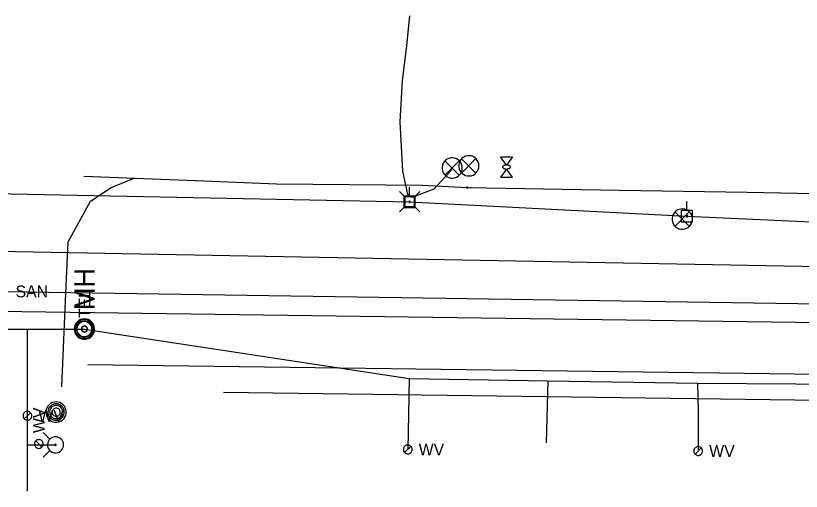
# Model space of a CAD drawing. Extents: x 600849 to 606371, y 330010 to 403088.
# Drawn here: x 604429.9 to 604685.3, y 332655.1 to 332809.6 of the extents above; entities that cross this region are included whole.
import ezdxf

# ---------------------------------------------------------------- set-up
doc = ezdxf.new("R2010")
doc.units = 0
for name, color, linetype in [('Default', 7, 'Continuous'), ('E_SIG', 7, 'Continuous'), ('E_UTL_AG', 7, 'Continuous'), ('E_UTL_AG_Bold', 7, 'Continuous'), ('E_UTL_E_UG', 7, 'Continuous'), ('E_UTL_EPowerPole', 7, 'Continuous'), ('E_UTL_FO_UG', 7, 'Continuous'), ('E_UTL_G_UG', 7, 'Continuous'), ('E_UTL_MH', 7, 'Continuous'), ('E_UTL_Overhead', 7, 'Continuous'), ('E_UTL_SAN', 7, 'Continuous'), ('E_UTL_SAN_UG', 7, 'Continuous'), ('E_UTL_T_MH', 7, 'Continuous'), ('E_UTL_T_UG', 7, 'Continuous'), ('E_UTL_TV_UG', 7, 'Continuous'), ('E_UTL_W', 7, 'Continuous'), ('E_UTL_W_MH', 7, 'Continuous'), ('E_UTL_W_UG', 7, 'Continuous'), ('E_UTL_WHydrant', 7, 'Continuous')]:
    doc.layers.add(name, color=color, linetype=linetype)

# ---------------------------------------------------------------- blocks, each defined once
blk = doc.blocks.new('MH')
at = {"layer": 'Default'}
for radius in [15.2, 12.2, 4.57]:
    blk.add_circle((0, 0), radius, dxfattribs=at)
blk.add_text('MH', height=32.9, dxfattribs=at).set_placement((30, -16))
blk = doc.blocks.new('ACAD_PROXY_ENTITY_6')
at = {"layer": 'E_UTL_W_MH'}
for points in [[(1844264.78, 1016597), (1844264.61, 1016598.76), (1844264.11, 1016600.46), (1844263.3, 1016602.04), (1844262.2, 1016603.43), (1844260.87, 1016604.59), (1844259.33, 1016605.47), (1844257.66, 1016606.05), (1844255.91, 1016606.3), (1844254.14, 1016606.22), (1844252.42, 1016605.8), (1844250.81, 1016605.07), (1844249.36, 1016604.04), (1844248.14, 1016602.76), (1844247.19, 1016601.27), (1844246.53, 1016599.62), (1844246.19, 1016597.89), (1844246.19, 1016596.12), (1844246.53, 1016594.38), (1844247.19, 1016592.73), (1844248.14, 1016591.24), (1844249.36, 1016589.96), (1844250.81, 1016588.94), (1844252.42, 1016588.2), (1844254.14, 1016587.78), (1844255.91, 1016587.7), (1844257.66, 1016587.95), (1844259.33, 1016588.53), (1844260.87, 1016589.41), (1844262.2, 1016590.57), (1844263.3, 1016591.97), (1844264.11, 1016593.54), (1844264.61, 1016595.24), (1844264.78, 1016597)], [(1844262.91, 1016597), (1844262.78, 1016598.41), (1844262.38, 1016599.77), (1844261.73, 1016601.03), (1844260.86, 1016602.14), (1844259.78, 1016603.07), (1844258.56, 1016603.78), (1844257.22, 1016604.24), (1844255.82, 1016604.44), (1844254.4, 1016604.38), (1844253.03, 1016604.04), (1844251.74, 1016603.45), (1844250.58, 1016602.63), (1844249.61, 1016601.61), (1844248.84, 1016600.42), (1844248.31, 1016599.1), (1844248.05, 1016597.71), (1844248.05, 1016596.29), (1844248.31, 1016594.9), (1844248.84, 1016593.59), (1844249.61, 1016592.4), (1844250.58, 1016591.37), (1844251.74, 1016590.55), (1844253.03, 1016589.96), (1844254.4, 1016589.63), (1844255.82, 1016589.56), (1844257.22, 1016589.76), (1844258.56, 1016590.22), (1844259.78, 1016590.93), (1844260.86, 1016591.86), (1844261.73, 1016592.97), (1844262.38, 1016594.23), (1844262.78, 1016595.59), (1844262.91, 1016597)], [(1844258.26, 1016597), (1844258.21, 1016597.53), (1844258.06, 1016598.04), (1844257.81, 1016598.51), (1844257.49, 1016598.93), (1844257.08, 1016599.28), (1844256.62, 1016599.54), (1844256.12, 1016599.72), (1844255.6, 1016599.79), (1844255.07, 1016599.77), (1844254.55, 1016599.64), (1844254.07, 1016599.42), (1844253.63, 1016599.11), (1844253.27, 1016598.73), (1844252.98, 1016598.28), (1844252.78, 1016597.79), (1844252.68, 1016597.27), (1844252.68, 1016596.74), (1844252.78, 1016596.21), (1844252.98, 1016595.72), (1844253.27, 1016595.27), (1844253.63, 1016594.89), (1844254.07, 1016594.58), (1844254.55, 1016594.36), (1844255.07, 1016594.24), (1844255.6, 1016594.21), (1844256.12, 1016594.29), (1844256.62, 1016594.46), (1844257.08, 1016594.73), (1844257.49, 1016595.07), (1844257.81, 1016595.49), (1844258.06, 1016595.96), (1844258.21, 1016596.47), (1844258.26, 1016597)]]:
    blk.add_lwpolyline(points, dxfattribs=at)
blk.add_text('MH', height=20.117, dxfattribs=at).set_placement((1844274.09, 1016586.94))

msp = doc.modelspace()

# ---------------------------------------------------------------- linework, layer by layer
at = {"layer": 'E_SIG'}
for points in [[(604580.54, 332760.85), (604580.48, 332761.48), (604580.3, 332762.08), (604580.01, 332762.64), (604579.63, 332763.13), (604579.15, 332763.54), (604578.61, 332763.86), (604578.01, 332764.06), (604577.39, 332764.15), (604576.77, 332764.12), (604576.16, 332763.97), (604575.59, 332763.71), (604575.08, 332763.35), (604574.64, 332762.89), (604574.3, 332762.37), (604574.07, 332761.78), (604573.95, 332761.17), (604573.95, 332760.54), (604574.07, 332759.92), (604574.3, 332759.34), (604574.64, 332758.81), (604575.08, 332758.36), (604575.59, 332758), (604576.16, 332757.74), (604576.77, 332757.59), (604577.39, 332757.56), (604578.01, 332757.65), (604578.61, 332757.85), (604579.15, 332758.17), (604579.63, 332758.58), (604580.01, 332759.07), (604580.3, 332759.63), (604580.48, 332760.23), (604580.54, 332760.85)], [(604575.13, 332760.17), (604575.07, 332760.79), (604574.89, 332761.4), (604574.61, 332761.95), (604574.22, 332762.45), (604573.75, 332762.86), (604573.2, 332763.17), (604572.61, 332763.38), (604571.99, 332763.47), (604571.36, 332763.44), (604570.75, 332763.29), (604570.18, 332763.03), (604569.67, 332762.66), (604569.24, 332762.21), (604568.9, 332761.68), (604568.66, 332761.1), (604568.55, 332760.48), (604568.55, 332759.86), (604568.66, 332759.24), (604568.9, 332758.66), (604569.24, 332758.13), (604569.67, 332757.68), (604570.18, 332757.31), (604570.75, 332757.05), (604571.36, 332756.9), (604571.99, 332756.87), (604572.61, 332756.96), (604573.2, 332757.17), (604573.75, 332757.48), (604574.22, 332757.89), (604574.61, 332758.39), (604574.89, 332758.94), (604575.07, 332759.55), (604575.13, 332760.17)], [(604574.09, 332762.5), (604569.48, 332757.85)], [(604569.48, 332762.46), (604574.14, 332757.8)], [(604579.5, 332763.19), (604574.89, 332758.53)], [(604574.89, 332763.14), (604579.54, 332758.49)], [(604649.96, 332743.56), (604649.9, 332744.19), (604649.72, 332744.79), (604649.43, 332745.34), (604649.05, 332745.84), (604648.57, 332746.25), (604648.03, 332746.56), (604647.44, 332746.77), (604646.82, 332746.86), (604646.19, 332746.83), (604645.58, 332746.68), (604645.01, 332746.42), (604644.5, 332746.05), (604644.06, 332745.6), (604643.73, 332745.07), (604643.49, 332744.49), (604643.37, 332743.87), (604643.37, 332743.25), (604643.49, 332742.63), (604643.73, 332742.05), (604644.06, 332741.52), (604644.5, 332741.07), (604645.01, 332740.7), (604645.58, 332740.44), (604646.19, 332740.29), (604646.82, 332740.26), (604647.44, 332740.35), (604648.03, 332740.56), (604648.57, 332740.87), (604649.05, 332741.28), (604649.43, 332741.78), (604649.72, 332742.33), (604649.9, 332742.94), (604649.96, 332743.56)], [(604648.92, 332745.9), (604644.31, 332741.24)], [(604644.31, 332745.85), (604648.96, 332741.2)]]:
    msp.add_lwpolyline(points, dxfattribs=at)
at = {"layer": 'E_UTL_AG'}
for points in [[(604587.59, 332763.76), (604591.4, 332763.76)], [(604589.49, 332761.1), (604587.59, 332763.76)], [(604591.4, 332763.76), (604589.49, 332761.1)], [(604589.49, 332759.83), (604587.59, 332757.16)], [(604590.76, 332760.46), (604590.74, 332760.58), (604590.67, 332760.7), (604590.56, 332760.81), (604590.41, 332760.9), (604590.23, 332760.98), (604590.02, 332761.04), (604589.79, 332761.08), (604589.55, 332761.1), (604589.31, 332761.09), (604589.08, 332761.06), (604588.86, 332761.01), (604588.66, 332760.94), (604588.5, 332760.86), (604588.36, 332760.76), (604588.28, 332760.64), (604588.23, 332760.52), (604588.23, 332760.4), (604588.28, 332760.29), (604588.36, 332760.17), (604588.5, 332760.07), (604588.66, 332759.98), (604588.86, 332759.91), (604589.08, 332759.86), (604589.31, 332759.84), (604589.55, 332759.83), (604589.79, 332759.85), (604590.02, 332759.89), (604590.23, 332759.95), (604590.41, 332760.03), (604590.56, 332760.12), (604590.67, 332760.23), (604590.74, 332760.34), (604590.76, 332760.46)], [(604591.4, 332757.16), (604589.49, 332759.83)], [(604587.59, 332757.16), (604591.4, 332757.16)]]:
    msp.add_lwpolyline(points, dxfattribs=at)
at = {"layer": 'E_UTL_AG_Bold'}
for points in [[(604556.44, 332750.74), (604554.69, 332752.49)], [(604559.54, 332750.74), (604561.29, 332752.49)], [(604559.54, 332750.74), (604556.44, 332750.74)], [(604556.44, 332750.74), (604556.44, 332747.64)], [(604559.54, 332747.64), (604559.54, 332750.74)], [(604556.44, 332747.64), (604554.69, 332745.89)], [(604556.44, 332747.64), (604559.54, 332747.64)], [(604559.54, 332747.64), (604561.29, 332745.89)]]:
    msp.add_lwpolyline(points, dxfattribs=at)
at = {"layer": 'E_UTL_E_UG'}
msp.add_line((604415.87, 332733.34), (605162.93, 332719.18), dxfattribs=at)
at = {"layer": 'E_UTL_EPowerPole'}
for points in [[(604557.96, 332751.03), (604557.96, 332753.94)], [(604559.8, 332751.03), (604556.12, 332751.03)], [(604556.12, 332751.03), (604556.12, 332747.34)], [(604559.8, 332747.34), (604559.8, 332751.03)], [(604558.23, 332749.19), (604558.23, 332749.23), (604558.21, 332749.28), (604558.19, 332749.32), (604558.16, 332749.35), (604558.13, 332749.38), (604558.09, 332749.41), (604558.05, 332749.42), (604558, 332749.43), (604557.96, 332749.42), (604557.91, 332749.41), (604557.87, 332749.39), (604557.84, 332749.37), (604557.8, 332749.34), (604557.78, 332749.3), (604557.76, 332749.26), (604557.75, 332749.21), (604557.75, 332749.17), (604557.76, 332749.12), (604557.78, 332749.08), (604557.8, 332749.04), (604557.84, 332749.01), (604557.87, 332748.98), (604557.91, 332748.96), (604557.96, 332748.95), (604558, 332748.95), (604558.05, 332748.96), (604558.09, 332748.97), (604558.13, 332748.99), (604558.16, 332749.02), (604558.19, 332749.06), (604558.21, 332749.1), (604558.23, 332749.14), (604558.23, 332749.19)], [(604648.18, 332746.32), (604648.18, 332749.23)], [(604556.12, 332747.34), (604559.8, 332747.34)], [(604650.02, 332746.32), (604646.34, 332746.32)], [(604646.34, 332746.32), (604646.34, 332742.63)], [(604650.02, 332742.63), (604650.02, 332746.32)], [(604648.45, 332744.48), (604648.44, 332744.52), (604648.43, 332744.57), (604648.41, 332744.61), (604648.38, 332744.64), (604648.35, 332744.67), (604648.31, 332744.7), (604648.27, 332744.71), (604648.22, 332744.72), (604648.18, 332744.71), (604648.13, 332744.7), (604648.09, 332744.68), (604648.05, 332744.66), (604648.02, 332744.63), (604648, 332744.59), (604647.98, 332744.55), (604647.97, 332744.5), (604647.97, 332744.46), (604647.98, 332744.41), (604648, 332744.37), (604648.02, 332744.33), (604648.05, 332744.3), (604648.09, 332744.27), (604648.13, 332744.25), (604648.18, 332744.24), (604648.22, 332744.24), (604648.27, 332744.25), (604648.31, 332744.26), (604648.35, 332744.28), (604648.38, 332744.31), (604648.41, 332744.35), (604648.43, 332744.39), (604648.44, 332744.43), (604648.45, 332744.48)], [(604646.34, 332742.63), (604650.02, 332742.63)]]:
    msp.add_lwpolyline(points, dxfattribs=at)
at = {"layer": 'E_UTL_FO_UG'}
msp.add_lwpolyline([(604571.83, 332760.17), (604571.2, 332759.04), (604565.84, 332753.28), (604558.69, 332750.58)], dxfattribs=at)
at = {"layer": 'E_UTL_G_UG'}
for p, q in [((604453.34, 332696.36), (605095.21, 332687.86)), ((604453.34, 332696.36), (605095.21, 332687.86)), ((604497.49, 332687.3), (604736.58, 332684.18))]:
    msp.add_line(p, q, dxfattribs=at)
at = {"layer": 'E_UTL_MH'}
for points in [[(604443.05, 332684.17), (604442.42, 332684.11), (604441.82, 332683.94), (604441.26, 332683.65), (604440.77, 332683.26), (604440.36, 332682.79), (604440.05, 332682.24), (604439.84, 332681.65), (604439.75, 332681.03), (604439.78, 332680.4), (604439.93, 332679.79), (604440.19, 332679.22), (604440.55, 332678.71), (604441.01, 332678.28), (604441.54, 332677.94), (604442.12, 332677.71), (604442.74, 332677.59), (604443.36, 332677.59), (604443.98, 332677.71), (604444.56, 332677.94), (604445.09, 332678.28), (604445.54, 332678.71), (604445.91, 332679.22), (604446.17, 332679.79), (604446.32, 332680.4), (604446.35, 332681.03), (604446.26, 332681.65), (604446.05, 332682.24), (604445.74, 332682.79), (604445.33, 332683.26), (604444.83, 332683.65), (604444.28, 332683.94), (604443.67, 332684.11), (604443.05, 332684.17)], [(604443.05, 332683.56), (604442.55, 332683.51), (604442.06, 332683.37), (604441.61, 332683.13), (604441.21, 332682.82), (604440.87, 332682.43), (604440.62, 332681.99), (604440.45, 332681.51), (604440.38, 332681.01), (604440.4, 332680.5), (604440.52, 332680.01), (604440.74, 332679.54), (604441.03, 332679.13), (604441.4, 332678.78), (604441.83, 332678.5), (604442.3, 332678.31), (604442.8, 332678.22), (604443.31, 332678.22), (604443.81, 332678.31), (604444.28, 332678.5), (604444.71, 332678.78), (604445.08, 332679.13), (604445.37, 332679.54), (604445.58, 332680.01), (604445.7, 332680.5), (604445.73, 332681.01), (604445.65, 332681.51), (604445.49, 332681.99), (604445.23, 332682.43), (604444.9, 332682.82), (604444.5, 332683.13), (604444.05, 332683.37), (604443.56, 332683.51), (604443.05, 332683.56)], [(604443.08, 332682.99), (604442.68, 332682.96), (604442.29, 332682.84), (604441.93, 332682.66), (604441.61, 332682.41), (604441.35, 332682.1), (604441.15, 332681.75), (604441.01, 332681.37), (604440.96, 332680.97), (604440.97, 332680.56), (604441.07, 332680.17), (604441.24, 332679.8), (604441.47, 332679.47), (604441.77, 332679.19), (604442.11, 332678.97), (604442.48, 332678.82), (604442.88, 332678.75), (604443.28, 332678.75), (604443.68, 332678.82), (604444.06, 332678.97), (604444.4, 332679.19), (604444.69, 332679.47), (604444.93, 332679.8), (604445.09, 332680.17), (604445.19, 332680.56), (604445.21, 332680.97), (604445.15, 332681.37), (604445.02, 332681.75), (604444.82, 332682.1), (604444.55, 332682.41), (604444.23, 332682.66), (604443.87, 332682.84), (604443.48, 332682.96), (604443.08, 332682.99)], [(604443.1, 332682.14), (604442.85, 332682.12), (604442.6, 332682.04), (604442.38, 332681.93), (604442.18, 332681.77), (604442.01, 332681.58), (604441.89, 332681.36), (604441.8, 332681.12), (604441.77, 332680.87), (604441.78, 332680.62), (604441.84, 332680.37), (604441.94, 332680.14), (604442.09, 332679.94), (604442.27, 332679.76), (604442.49, 332679.62), (604442.72, 332679.53), (604442.97, 332679.48), (604443.22, 332679.48), (604443.47, 332679.53), (604443.71, 332679.62), (604443.92, 332679.76), (604444.1, 332679.94), (604444.25, 332680.14), (604444.36, 332680.37), (604444.42, 332680.62), (604444.43, 332680.87), (604444.39, 332681.12), (604444.31, 332681.36), (604444.18, 332681.58), (604444.02, 332681.77), (604443.82, 332681.93), (604443.59, 332682.04), (604443.35, 332682.12), (604443.1, 332682.14)]]:
    msp.add_lwpolyline(points, dxfattribs=at)
at = {"layer": 'E_UTL_Overhead'}
msp.add_lwpolyline([(604303.82, 332747.1), (604303.82, 332750.1), (604395.83, 332752.41), (604557.99, 332749.19), (604648.21, 332744.48), (604719.29, 332741.23), (604740, 332740.64), (604831.99, 332743)], dxfattribs=at)
at = {"layer": 'E_UTL_SAN_UG'}
msp.add_line((604426.3, 332720.08), (604737.44, 332715.28), dxfattribs=at)
at = {"layer": 'E_UTL_T_MH'}
for points in [[(604452.27, 332711.14), (604451.64, 332711.08), (604451.04, 332710.91), (604450.48, 332710.62), (604449.99, 332710.23), (604449.58, 332709.76), (604449.27, 332709.21), (604449.06, 332708.62), (604448.97, 332708), (604449, 332707.37), (604449.15, 332706.76), (604449.41, 332706.19), (604449.77, 332705.68), (604450.23, 332705.25), (604450.75, 332704.91), (604451.34, 332704.68), (604451.95, 332704.56), (604452.58, 332704.56), (604453.2, 332704.68), (604453.78, 332704.91), (604454.31, 332705.25), (604454.76, 332705.68), (604455.12, 332706.19), (604455.39, 332706.76), (604455.53, 332707.37), (604455.56, 332708), (604455.47, 332708.62), (604455.27, 332709.21), (604454.96, 332709.76), (604454.54, 332710.23), (604454.05, 332710.62), (604453.49, 332710.91), (604452.89, 332711.08), (604452.27, 332711.14)], [(604452.27, 332710.48), (604451.77, 332710.43), (604451.29, 332710.29), (604450.84, 332710.06), (604450.45, 332709.75), (604450.12, 332709.37), (604449.87, 332708.94), (604449.7, 332708.46), (604449.63, 332707.97), (604449.65, 332707.47), (604449.77, 332706.98), (604449.98, 332706.52), (604450.27, 332706.11), (604450.64, 332705.77), (604451.06, 332705.5), (604451.52, 332705.31), (604452.02, 332705.21), (604452.52, 332705.21), (604453.01, 332705.31), (604453.48, 332705.5), (604453.9, 332705.77), (604454.26, 332706.11), (604454.55, 332706.52), (604454.76, 332706.98), (604454.88, 332707.47), (604454.9, 332707.97), (604454.83, 332708.46), (604454.67, 332708.94), (604454.42, 332709.37), (604454.09, 332709.75), (604453.69, 332710.06), (604453.25, 332710.29), (604452.77, 332710.43), (604452.27, 332710.48)], [(604452.27, 332708.83), (604452.08, 332708.81), (604451.9, 332708.76), (604451.73, 332708.68), (604451.58, 332708.56), (604451.46, 332708.42), (604451.37, 332708.25), (604451.3, 332708.08), (604451.28, 332707.89), (604451.29, 332707.7), (604451.33, 332707.52), (604451.41, 332707.35), (604451.52, 332707.19), (604451.65, 332707.06), (604451.81, 332706.96), (604451.99, 332706.89), (604452.17, 332706.86), (604452.36, 332706.86), (604452.55, 332706.89), (604452.72, 332706.96), (604452.88, 332707.06), (604453.02, 332707.19), (604453.12, 332707.35), (604453.2, 332707.52), (604453.25, 332707.7), (604453.26, 332707.89), (604453.23, 332708.08), (604453.17, 332708.25), (604453.07, 332708.42), (604452.95, 332708.56), (604452.8, 332708.68), (604452.63, 332708.76), (604452.45, 332708.81), (604452.27, 332708.83)]]:
    msp.add_lwpolyline(points, dxfattribs=at)
at = {"layer": 'E_UTL_T_UG'}
msp.add_line((604356.98, 332714.56), (604981.82, 332706.04), dxfattribs=at)
at = {"layer": 'E_UTL_TV_UG'}
for points in [[(604558.69, 332750.58), (604557.46, 332751.6), (604555.83, 332759.11), (604554.93, 332775.18), (604555.68, 332788.6), (604557.01, 332798.83), (604558.03, 332809.62)], [(604444.92, 332689.06), (604446.05, 332714.53), (604447, 332736.21), (604454.21, 332749.36), (604460.95, 332753.83), (604468.4, 332756.86)], [(604452.03, 332757.46), (604491.14, 332756.02), (604514.73, 332754.97), (604562.12, 332754.56), (604576.81, 332753.78), (604626.24, 332752.96), (604667.79, 332752.28), (604716.52, 332751.29)]]:
    msp.add_lwpolyline(points, dxfattribs=at)
at = {"layer": 'E_UTL_W'}
for points in [[(604435.14, 332679.65), (604435.12, 332679.92), (604435.04, 332680.18), (604434.92, 332680.42), (604434.75, 332680.64), (604434.54, 332680.81), (604434.31, 332680.95), (604434.05, 332681.04), (604433.78, 332681.08), (604433.51, 332681.06), (604433.25, 332681), (604433, 332680.89), (604432.78, 332680.73), (604432.6, 332680.53), (604432.45, 332680.31), (604432.35, 332680.05), (604432.3, 332679.79), (604432.3, 332679.52), (604432.35, 332679.25), (604432.45, 332679), (604432.6, 332678.77), (604432.78, 332678.58), (604433, 332678.42), (604433.25, 332678.31), (604433.51, 332678.24), (604433.78, 332678.23), (604434.05, 332678.27), (604434.31, 332678.36), (604434.54, 332678.49), (604434.75, 332678.67), (604434.92, 332678.88), (604435.04, 332679.12), (604435.12, 332679.38), (604435.14, 332679.65)], [(604432.71, 332678.64), (604434.72, 332680.66)], [(604437.46, 332671.91), (604437.19, 332671.89), (604436.93, 332671.81), (604436.69, 332671.69), (604436.48, 332671.52), (604436.3, 332671.31), (604436.16, 332671.08), (604436.07, 332670.82), (604436.04, 332670.55), (604436.05, 332670.28), (604436.11, 332670.02), (604436.23, 332669.77), (604436.38, 332669.55), (604436.58, 332669.37), (604436.81, 332669.22), (604437.06, 332669.12), (604437.32, 332669.07), (604437.6, 332669.07), (604437.86, 332669.12), (604438.11, 332669.22), (604438.34, 332669.37), (604438.54, 332669.55), (604438.69, 332669.77), (604438.81, 332670.02), (604438.87, 332670.28), (604438.88, 332670.55), (604438.85, 332670.82), (604438.76, 332671.08), (604438.62, 332671.31), (604438.44, 332671.52), (604438.23, 332671.69), (604437.99, 332671.81), (604437.73, 332671.89), (604437.46, 332671.91)], [(604438.47, 332669.48), (604436.45, 332671.49)], [(604558.81, 332668.72), (604558.78, 332668.99), (604558.7, 332669.25), (604558.58, 332669.5), (604558.41, 332669.71), (604558.21, 332669.89), (604557.97, 332670.02), (604557.72, 332670.11), (604557.45, 332670.15), (604557.18, 332670.14), (604556.91, 332670.07), (604556.67, 332669.96), (604556.45, 332669.8), (604556.26, 332669.61), (604556.11, 332669.38), (604556.01, 332669.13), (604555.96, 332668.86), (604555.96, 332668.59), (604556.01, 332668.32), (604556.11, 332668.07), (604556.26, 332667.84), (604556.45, 332667.65), (604556.67, 332667.49), (604556.91, 332667.38), (604557.18, 332667.31), (604557.45, 332667.3), (604557.72, 332667.34), (604557.97, 332667.43), (604558.21, 332667.56), (604558.41, 332667.74), (604558.58, 332667.95), (604558.7, 332668.19), (604558.78, 332668.45), (604558.81, 332668.72)], [(604556.37, 332667.72), (604558.39, 332669.73)], [(604653.26, 332668.21), (604653.23, 332668.48), (604653.15, 332668.74), (604653.03, 332668.99), (604652.86, 332669.2), (604652.66, 332669.38), (604652.42, 332669.51), (604652.17, 332669.6), (604651.9, 332669.64), (604651.63, 332669.63), (604651.36, 332669.56), (604651.12, 332669.45), (604650.9, 332669.29), (604650.71, 332669.1), (604650.56, 332668.87), (604650.46, 332668.62), (604650.41, 332668.35), (604650.41, 332668.08), (604650.46, 332667.81), (604650.56, 332667.56), (604650.71, 332667.33), (604650.9, 332667.14), (604651.12, 332666.98), (604651.36, 332666.87), (604651.63, 332666.8), (604651.9, 332666.79), (604652.17, 332666.83), (604652.42, 332666.92), (604652.66, 332667.05), (604652.86, 332667.23), (604653.03, 332667.44), (604653.15, 332667.68), (604653.23, 332667.94), (604653.26, 332668.21)], [(604650.82, 332667.21), (604652.84, 332669.22)]]:
    msp.add_lwpolyline(points, dxfattribs=at)
at = {"layer": 'E_UTL_W_UG'}
for p, q in [((604356.64, 332707.84), (604433.72, 332707.84)), ((604433.72, 332670.21), (604442.9, 332670.21))]:
    msp.add_line(p, q, dxfattribs=at)
for points in [[(604433.72, 332655.14), (604433.72, 332707.84)], [(604433.72, 332707.84), (604452.27, 332707.84), (604557.89, 332691.73)], [(604557.89, 332691.73), (604557.38, 332668.72)], [(604557.89, 332691.73), (604602.99, 332690.99), (604651.65, 332690.22), (604699.51, 332689.92), (604777.25, 332688.26)], [(604602.99, 332690.99), (604602.43, 332670.91)], [(604651.65, 332690.22), (604651.86, 332681.28), (604651.83, 332668.21)]]:
    msp.add_lwpolyline(points, dxfattribs=at)
at = {"layer": 'E_UTL_WHydrant'}
for points in [[(604441.04, 332672.05), (604438.9, 332674.19)], [(604442.88, 332672.83), (604442.38, 332672.78), (604441.91, 332672.64), (604441.46, 332672.42), (604441.07, 332672.11), (604440.74, 332671.73), (604440.49, 332671.3), (604440.33, 332670.83), (604440.26, 332670.33), (604440.28, 332669.84), (604440.4, 332669.35), (604440.61, 332668.9), (604440.9, 332668.49), (604441.26, 332668.15), (604441.68, 332667.88), (604442.14, 332667.69), (604442.63, 332667.6), (604443.13, 332667.6), (604443.62, 332667.69), (604444.08, 332667.88), (604444.5, 332668.15), (604444.86, 332668.49), (604445.15, 332668.9), (604445.36, 332669.35), (604445.48, 332669.84), (604445.5, 332670.33), (604445.43, 332670.83), (604445.27, 332671.3), (604445.02, 332671.73), (604444.69, 332672.11), (604444.3, 332672.42), (604443.85, 332672.64), (604443.38, 332672.78), (604442.88, 332672.83)], [(604442.88, 332670.41), (604442.84, 332670.41), (604442.81, 332670.4), (604442.77, 332670.38), (604442.74, 332670.35), (604442.72, 332670.33), (604442.7, 332670.29), (604442.68, 332670.26), (604442.68, 332670.22), (604442.68, 332670.18), (604442.69, 332670.14), (604442.71, 332670.11), (604442.73, 332670.08), (604442.76, 332670.05), (604442.79, 332670.03), (604442.82, 332670.02), (604442.86, 332670.01), (604442.9, 332670.01), (604442.94, 332670.02), (604442.97, 332670.03), (604443, 332670.05), (604443.03, 332670.08), (604443.05, 332670.11), (604443.07, 332670.14), (604443.08, 332670.18), (604443.08, 332670.22), (604443.07, 332670.26), (604443.06, 332670.29), (604443.04, 332670.33), (604443.02, 332670.35), (604442.99, 332670.38), (604442.95, 332670.4), (604442.92, 332670.41), (604442.88, 332670.41)], [(604441.04, 332668.38), (604438.9, 332666.23)]]:
    msp.add_lwpolyline(points, dxfattribs=at)

# ---------------------------------------------------------------- block references
at = {"layer": 'E_UTL_Overhead', "xscale": 0.014763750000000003, "yscale": 0.014763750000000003}
msp.add_blockref('MH', (604576.81, 332753.78), dxfattribs=at)
at = {"layer": 'E_UTL_W_MH', "xscale": 0.32808333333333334, "yscale": 0.32808333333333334, "rotation": 90}
msp.add_blockref('ACAD_PROXY_ENTITY_6', (937980.8, -272361.64), dxfattribs=at)

# ---------------------------------------------------------------- texts
at = {"layer": 'E_UTL_SAN'}
msp.add_text('SAN', height=3.849, dxfattribs=at).set_placement((604429.87, 332718.14))
at = {"layer": 'E_UTL_T_MH'}
msp.add_text('TEL', height=3.849, rotation=90, dxfattribs=at).set_placement((604454.21, 332711.41))
at = {"layer": 'E_UTL_W'}
msp.add_text('WV', height=3.85, rotation=90, dxfattribs=at).set_placement((604439.39, 332674.05))
for p in [(604437.28, 332677.73), (604560.95, 332666.8), (604655.4, 332666.29)]:
    msp.add_text('WV', height=3.85, dxfattribs=at).set_placement(p)

doc.saveas('drawing.dxf')
